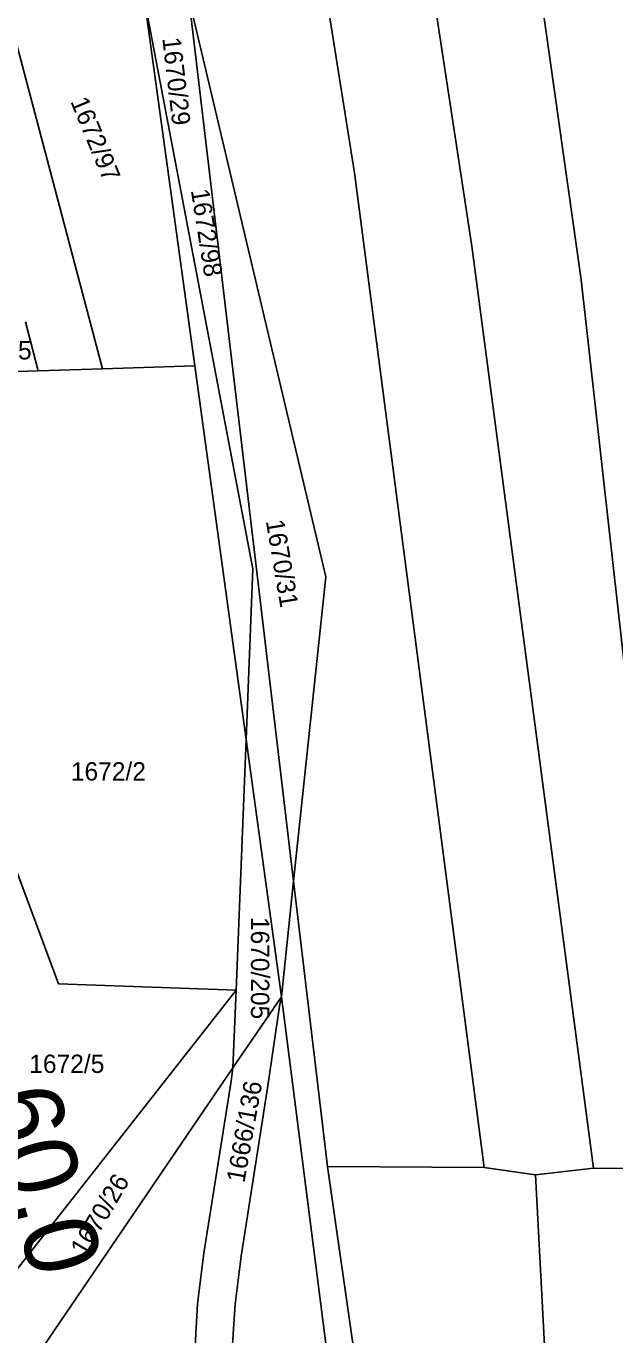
# Model space of a CAD drawing. Extents: x -563148 to -561712, y -1182311 to -1179502.
# Drawn here: x -562336.1 to -562287.9, y -1182154.9 to -1182047.9 of the extents above; entities that cross this region are included whole.
import ezdxf

# ---------------------------------------------------------------- set-up
doc = ezdxf.new("R2010")
doc.units = 0
for name, color, linetype in [('Vrstva 55', 7, 'Continuous'), ('Vrstva 57', 7, 'Continuous'), ('Vrstva 7', 7, 'Continuous')]:
    doc.layers.add(name, color=color, linetype=linetype)

msp = doc.modelspace()

# ---------------------------------------------------------------- linework, layer by layer
at = {"layer": 'Vrstva 55'}
for p, q in [((-562309.22, -1182059.87), (-562317.72, -1182006.53)), ((-562307.64, -1182013.17), (-562299.63, -1182065.86)), ((-562297.34, -1182021.65), (-562290.69, -1182068.61)), ((-562338.04, -1182044.82), (-562329.82, -1182075.89)), ((-562326.43, -1182045.56), (-562322.29, -1182075.65)), ((-562317.54, -1182092.26), (-562326.43, -1182045.56)), ((-562322.78, -1182045.59), (-562314.2, -1182117.8)), ((-562321.36, -1182051.59), (-562322.78, -1182045.59)), ((-562311.57, -1182092.89), (-562321.36, -1182051.59)), ((-562309.22, -1182059.87), (-562298.64, -1182141.2)), ((-562299.63, -1182065.86), (-562289.7, -1182141.25)), ((-562290.69, -1182068.61), (-562282.59, -1182141.29)), ((-562336.12, -1182072.04), (-562335.09, -1182076.06)), ((-562345.56, -1182076.39), (-562335.09, -1182076.06)), ((-562335.09, -1182076.06), (-562329.82, -1182075.89)), ((-562329.82, -1182075.89), (-562322.29, -1182075.65)), ((-562322.29, -1182075.65), (-562318.09, -1182106.2)), ((-562318.09, -1182106.2), (-562317.54, -1182092.26)), ((-562314.2, -1182117.8), (-562311.57, -1182092.89)), ((-562343.17, -1182099.99), (-562333.43, -1182126.19)), ((-562318.91, -1182126.7), (-562318.09, -1182106.2)), ((-562318.09, -1182106.2), (-562315.2, -1182127.25)), ((-562315.2, -1182127.25), (-562314.2, -1182117.8)), ((-562314.2, -1182117.8), (-562311.43, -1182141.13)), ((-562338.01, -1182151.05), (-562318.91, -1182126.7)), ((-562333.43, -1182126.19), (-562318.91, -1182126.7)), ((-562319.16, -1182133.06), (-562318.91, -1182126.7)), ((-562319.16, -1182133.06), (-562315.2, -1182127.25)), ((-562316.3, -1182134.53), (-562315.35, -1182128)), ((-562315.35, -1182128), (-562315.2, -1182127.25)), ((-562309.28, -1182173.48), (-562315.2, -1182127.25)), ((-562337.16, -1182159.49), (-562319.16, -1182133.06)), ((-562319.16, -1182133.06), (-562319.3, -1182134.15)), ((-562319.3, -1182134.15), (-562321.53, -1182148.2)), ((-562318.49, -1182148.44), (-562316.3, -1182134.53)), ((-562306.8, -1182173.48), (-562311.43, -1182141.13)), ((-562311.43, -1182141.13), (-562298.64, -1182141.2)), ((-562294.42, -1182141.8), (-562298.64, -1182141.2)), ((-562294.42, -1182141.8), (-562289.7, -1182141.25)), ((-562291.04, -1182206.2), (-562294.42, -1182141.8)), ((-562289.7, -1182141.25), (-562282.59, -1182141.29)), ((-562321.53, -1182148.2), (-562322.05, -1182152.36)), ((-562318.99, -1182152.39), (-562318.49, -1182148.44)), ((-562322.05, -1182152.36), (-562322.35, -1182157.85)), ((-562319.33, -1182157.77), (-562318.99, -1182152.39))]:
    msp.add_line(p, q, dxfattribs=at)

# ---------------------------------------------------------------- texts
at = {"layer": 'Vrstva 57'}
for s, rotation, p in [('1670/29', 276.6112, (-562324.94, -1182048.86)), ('1672/97', 292.5348, (-562332.47, -1182054.03)), ('1672/98', 279, (-562322.61, -1182061.29)), ('1670/31', 279.584, (-562316.48, -1182088.34)), ('1670/205', 270, (-562317.69, -1182120.71)), ('1666/136', 79.8717, (-562318.23, -1182142.51)), ('1670/26', 59.5241, (-562331.25, -1182148.55))]:
    msp.add_text(s, height=1.5, rotation=rotation, dxfattribs=at).set_placement(p)
for s, p in [('1672/95', (-562342.87, -1182075.13)), ('1672/2', (-562332.41, -1182109.56)), ('1672/5', (-562335.81, -1182133.47))]:
    msp.add_text(s, height=1.5, dxfattribs=at).set_placement(p)
at = {"layer": 'Vrstva 7'}
msp.add_text('60,0', height=6, rotation=284.485, dxfattribs=at).set_placement((-562339.45, -1182135.35))

doc.saveas('drawing.dxf')
